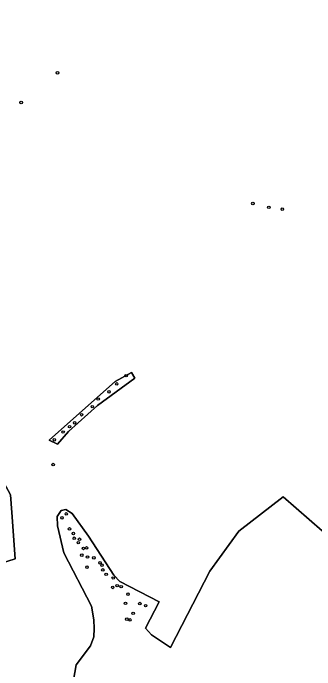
# Model space of a CAD drawing. Extents: x 154324 to 155744, y 382937 to 384188.
# Drawn here: x 155393.8 to 155509.1, y 383617.3 to 383868.7 of the extents above; entities that cross this region are included whole.
import ezdxf

# ---------------------------------------------------------------- set-up
doc = ezdxf.new("R2010")
doc.units = 0
for name, color, linetype in [('IMGEO_Boom', 7, 'Continuous'), ('IMGEO_Grasland_agrarisch', 7, 'Continuous'), ('IMGEO_Loofbos', 7, 'Continuous')]:
    doc.layers.add(name, color=color, linetype=linetype)

msp = doc.modelspace()

# ---------------------------------------------------------------- linework, layer by layer
at = {"layer": 'IMGEO_Boom'}
for centre in [(155410.71, 383845.84), (155396.84, 383834.52), (155485.41, 383795.81), (155491.47, 383794.38), (155496.64, 383793.64), (155436.97, 383729.9), (155433.34, 383726.76), (155430.39, 383723.73), (155426.27, 383720.96), (155424.04, 383718.03), (155419.96, 383714.95), (155417.28, 383711.87), (155415.35, 383710.39), (155412.86, 383708.34), (155409.5, 383705.33), (155409.08, 383695.87), (155414.1, 383676.98), (155412.43, 383675.47), (155415.29, 383671.23), (155416.79, 383669.48), (155417.14, 383667.67), (155418.69, 383665.98), (155419.15, 383667.28), (155420.62, 383663.78), (155421.86, 383663.96), (155420, 383661.17), (155422.22, 383660.48), (155424.64, 383660.16), (155422, 383656.61), (155426.99, 383658.23), (155427.75, 383657.36), (155428.07, 383655.54), (155429.33, 383653.84), (155432.03, 383652.44), (155431.82, 383648.84), (155433.54, 383649.5), (155435.05, 383649.12), (155437.65, 383646.26), (155436.69, 383642.76), (155442.21, 383642.65), (155444.42, 383641.87), (155439.63, 383638.92), (155437.25, 383636.69), (155438.45, 383636.39)]:
    msp.add_circle(centre, 0.489, dxfattribs=at)
at = {"layer": 'IMGEO_Grasland_agrarisch'}
for points in [[(155291.82, 384001.28), (155295.18, 383988.01), (155300.92, 383955.47), (155300.92, 383943.43), (155303.53, 383922.25), (155323.11, 383849.23), (155336.24, 383809.42), (155363.76, 383731.77), (155380.23, 383706.13), (155384.13, 383700.15), (155392.73, 383684.28), (155393.3, 383677.55), (155394.55, 383659.78), (155376.03, 383653.96), (155377.91, 383619.19), (155380.21, 383607.78), (155387.7, 383591.41), (155402.76, 383567.18)], [(155415.76, 383606.74), (155417.9, 383619.16), (155423.38, 383626.53), (155424.65, 383629.91), (155424.77, 383633.12), (155424.6, 383636.38), (155423.68, 383641.66), (155413.13, 383662.1), (155410.71, 383672.37), (155410.59, 383676.04), (155412.08, 383678.29), (155413.89, 383678.65), (155416.39, 383677.12), (155422.55, 383668.46), (155432.28, 383653.58), (155434.57, 383651.09), (155449.64, 383643.29), (155444.31, 383633.22), (155446.64, 383630.66), (155453.89, 383625.83), (155468.97, 383655.07), (155480.06, 383670.38), (155496.98, 383683.49), (155536.76, 383648.78)]]:
    msp.add_lwpolyline(points, dxfattribs=at)
msp.add_lwpolyline([(155439.03, 383731.11), (155440.22, 383728.99), (155426.06, 383718.54), (155414.95, 383708.48), (155410.73, 383703.68), (155407.54, 383705.18), (155417.99, 383714.57), (155432.81, 383727.67)], close=True, dxfattribs=at)
at = {"layer": 'IMGEO_Loofbos'}
for points in [[(155415.1, 383521.68), (155406.62, 383522.35), (155404.1, 383526.85), (155401.46, 383535.18), (155404.08, 383565.06), (155402.76, 383567.18), (155387.7, 383591.41), (155380.21, 383607.78), (155377.91, 383619.19), (155376.03, 383653.96), (155394.55, 383659.78), (155393.3, 383677.55), (155392.73, 383684.28), (155384.13, 383700.15), (155380.23, 383706.13), (155363.76, 383731.77), (155336.24, 383809.42)], [(155536.76, 383648.78), (155496.98, 383683.49), (155480.06, 383670.38), (155468.97, 383655.07), (155453.89, 383625.83), (155446.64, 383630.66), (155444.31, 383633.22), (155449.64, 383643.29), (155434.57, 383651.09), (155432.28, 383653.58), (155422.55, 383668.46), (155416.39, 383677.12), (155413.89, 383678.65), (155412.08, 383678.29), (155410.59, 383676.04), (155410.71, 383672.37), (155413.13, 383662.1), (155423.68, 383641.66), (155424.6, 383636.38), (155424.77, 383633.12), (155424.65, 383629.91), (155423.38, 383626.53), (155417.9, 383619.16), (155415.76, 383606.74)]]:
    msp.add_lwpolyline(points, dxfattribs=at)
msp.add_lwpolyline([(155407.54, 383705.18), (155410.73, 383703.68), (155414.95, 383708.48), (155426.06, 383718.54), (155440.22, 383728.99), (155439.03, 383731.11), (155432.81, 383727.67), (155417.99, 383714.57)], close=True, dxfattribs=at)

doc.saveas('drawing.dxf')
